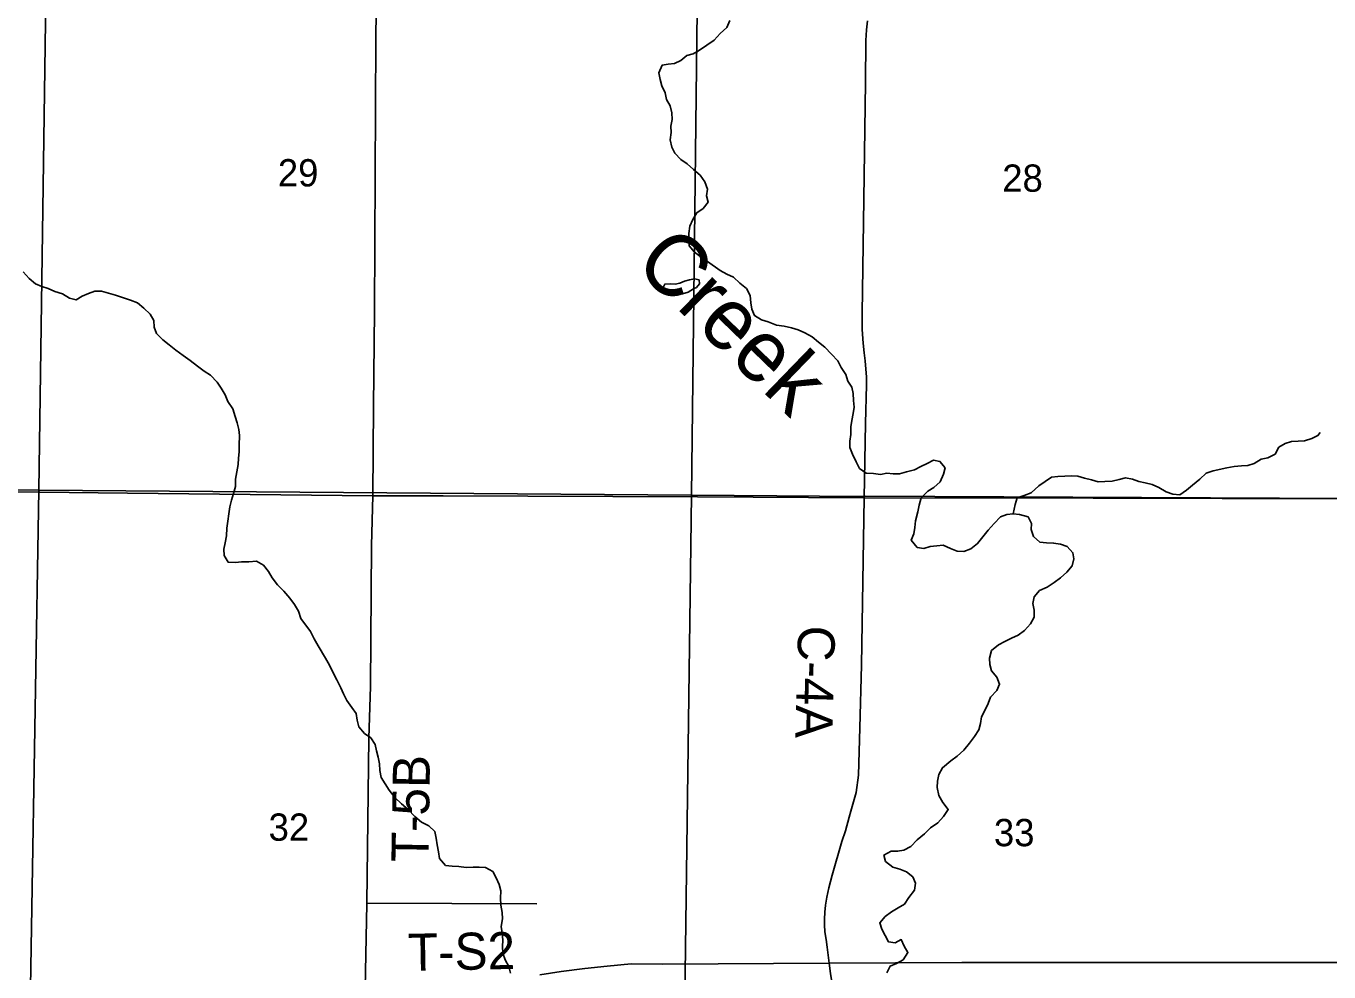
# Model space of a CAD drawing. Extents: x -6.2 to 37.4, y 0.2 to 22.2.
# Drawn here: x 7.359 to 8.359, y 19.604 to 20.33 of the extents above; entities that cross this region are included whole.
import ezdxf

# ---------------------------------------------------------------- set-up
doc = ezdxf.new("R2010")
doc.units = 0
for name, color, linetype in [('GM_X_County_Road', 7, 'Continuous'), ('GM_X_County_Road_Text', 7, 'Continuous'), ('GM_X_Minor_Lake', 7, 'Continuous'), ('GM_X_Minor_River', 7, 'Continuous'), ('GM_X_Minor_River_Text', 7, 'Continuous'), ('GM_X_Section', 7, 'Continuous'), ('GM_X_Section_Text', 7, 'Continuous'), ('GM_X_Township_Road', 7, 'Continuous'), ('GM_X_Township_Road_Text', 7, 'Continuous'), ('GM_X_US_Route', 7, 'Continuous')]:
    doc.layers.add(name, color=color, linetype=linetype)

msp = doc.modelspace()

# ---------------------------------------------------------------- linework, layer by layer
at = {"layer": 'GM_X_County_Road'}
for points in [[(8.0021, 19.968), (8.0031, 20.0248), (8.0038, 20.0546), (8.0039, 20.0604), (8.0029, 20.0729), (8.002, 20.0792), (8.0013, 20.0865), (8.0006, 20.097), (8.0005, 20.1093), (8.0015, 20.1795), (8.003, 20.2862), (8.0033, 20.3187), (8.0039, 20.3269), (8.0046, 20.3339)], [(7.1228, 19.9751), (7.4365, 19.9715), (7.6248, 19.9695), (7.6789, 19.9693), (7.874, 19.9687), (8.0021, 19.968), (8.1779, 19.9677), (8.3758, 19.9672)], [(7.9906, 19.7228), (7.9919, 19.7275), (7.9959, 19.7417), (7.9977, 19.755), (7.9986, 19.7915), (7.9999, 19.8394), (8.0021, 19.968)], [(7.9929, 19.4657), (7.993, 19.4865), (7.9925, 19.4967), (7.9914, 19.5038), (7.9813, 19.571), (7.9761, 19.6029), (7.9752, 19.6108), (7.9737, 19.6231), (7.9728, 19.629), (7.9719, 19.635), (7.9715, 19.6402), (7.9715, 19.6447), (7.9718, 19.6501), (7.9723, 19.6555), (7.9734, 19.6615), (7.9749, 19.6686), (7.9774, 19.6785), (7.9849, 19.7043), (7.9877, 19.7123), (7.9906, 19.7228)]]:
    msp.add_lwpolyline(points, dxfattribs=at)
at = {"layer": 'GM_X_Minor_Lake'}
msp.add_line((7.8641, 20.1342), (7.8605, 20.1325), dxfattribs=at)
msp.add_lwpolyline([(7.8605, 20.1325), (7.8569, 20.1318), (7.8531, 20.1321), (7.8491, 20.1319), (7.8478, 20.1293), (7.8491, 20.1283), (7.8521, 20.1258), (7.8581, 20.1238), (7.8626, 20.1243), (7.867, 20.1256), (7.8711, 20.1282), (7.8733, 20.1293), (7.8757, 20.1321), (7.8753, 20.1351), (7.8717, 20.1358), (7.8679, 20.1351), (7.8641, 20.1342)], dxfattribs=at)
at = {"layer": 'GM_X_Minor_River'}
for points in [[(7.887, 20.3191), (7.8916, 20.324), (7.8965, 20.3287), (7.8988, 20.3341)], [(8.0458, 19.968), (8.0508, 19.973), (8.0556, 19.9758), (8.0604, 19.9801), (8.0629, 19.9861), (8.0642, 19.991), (8.0601, 19.9958), (8.0552, 19.9968), (8.0504, 19.9943), (8.0454, 19.9919), (8.0406, 19.9893), (8.0345, 19.9879), (8.0292, 19.9863), (8.0243, 19.9863), (8.0194, 19.9868), (8.0146, 19.9859), (8.0093, 19.9866), (8.0036, 19.9867), (7.9984, 19.9905), (7.996, 19.9955), (7.9931, 20.0013), (7.9911, 20.0064), (7.991, 20.0113), (7.9918, 20.0166), (7.9919, 20.0223), (7.9926, 20.0272), (7.9936, 20.0325), (7.9944, 20.0375), (7.9938, 20.0426), (7.9935, 20.0479), (7.9926, 20.0527), (7.9895, 20.0574), (7.9879, 20.0626), (7.9843, 20.068), (7.9818, 20.0731), (7.9769, 20.0781), (7.9719, 20.0835), (7.9669, 20.0874), (7.962, 20.0913), (7.9564, 20.0944), (7.9513, 20.0969), (7.9462, 20.0983), (7.9405, 20.0996), (7.9347, 20.1004), (7.9283, 20.103), (7.9232, 20.1044), (7.9179, 20.1077), (7.9157, 20.1127), (7.915, 20.1176), (7.9144, 20.1231), (7.9116, 20.1285), (7.9066, 20.1327), (7.9017, 20.1372), (7.8965, 20.1395), (7.8916, 20.1423), (7.8818, 20.1493), (7.877, 20.1526), (7.8717, 20.1564), (7.8678, 20.1612), (7.8675, 20.166), (7.8674, 20.1707), (7.8681, 20.1764), (7.8704, 20.1815), (7.8736, 20.1866), (7.8784, 20.1899), (7.8822, 20.1948), (7.881, 20.1997), (7.8818, 20.2048), (7.8798, 20.2104), (7.8761, 20.2154), (7.8709, 20.2198), (7.8661, 20.2241), (7.8612, 20.2274), (7.8567, 20.2322), (7.8543, 20.2369), (7.8531, 20.2425), (7.854, 20.2481), (7.8535, 20.2531), (7.8547, 20.2582), (7.8544, 20.2633), (7.853, 20.2685), (7.8504, 20.2736), (7.8494, 20.2786), (7.8468, 20.2839), (7.8455, 20.2889), (7.8445, 20.294), (7.8469, 20.2997), (7.8516, 20.3005), (7.8564, 20.3012), (7.8612, 20.3034), (7.866, 20.3073), (7.8707, 20.3084), (7.8757, 20.3113), (7.887, 20.3191)], [(7.6302, 19.7588), (7.6301, 19.7639), (7.6289, 19.7689), (7.6278, 19.7738), (7.6268, 19.7786), (7.6234, 19.7837), (7.6186, 19.7872), (7.6141, 19.7922), (7.6129, 19.7974), (7.6122, 19.8023), (7.6087, 19.8071), (7.605, 19.8123), (7.6024, 19.8175), (7.6004, 19.8222), (7.5973, 19.8283), (7.5942, 19.8341), (7.5916, 19.8396), (7.5885, 19.8448), (7.5829, 19.8544), (7.5798, 19.8597), (7.5771, 19.8653), (7.5696, 19.8753), (7.5678, 19.881), (7.5649, 19.886), (7.5612, 19.8909), (7.5565, 19.8963), (7.5517, 19.9011), (7.5476, 19.9065), (7.5449, 19.9113), (7.5411, 19.9161), (7.5357, 19.9194), (7.5298, 19.9189), (7.5241, 19.9187), (7.5194, 19.9182), (7.5139, 19.9184), (7.5108, 19.9236), (7.5105, 19.9284), (7.5115, 19.9333), (7.5125, 19.9388), (7.5128, 19.9446), (7.5137, 19.9499), (7.5145, 19.9556), (7.5152, 19.9611), (7.5164, 19.966), (7.518, 19.9711), (7.5196, 19.9766), (7.5195, 19.9821), (7.5204, 19.9878), (7.5216, 19.9934), (7.5219, 19.9982), (7.5222, 20.0031), (7.5224, 20.0084), (7.5226, 20.0156), (7.5221, 20.0204), (7.5208, 20.0255), (7.5192, 20.0304), (7.5174, 20.0362), (7.5137, 20.0419), (7.5115, 20.0469), (7.5086, 20.0519), (7.5054, 20.0567), (7.5004, 20.0619), (7.4955, 20.065), (7.4903, 20.069), (7.4847, 20.0733), (7.4794, 20.077), (7.4738, 20.0811), (7.4686, 20.0853), (7.4637, 20.089), (7.4589, 20.094), (7.4571, 20.0988), (7.4568, 20.1039), (7.454, 20.1087), (7.4492, 20.1133), (7.4443, 20.1176), (7.4388, 20.1196), (7.4328, 20.1217), (7.4273, 20.1233), (7.4221, 20.1249), (7.4166, 20.1264), (7.4115, 20.1264), (7.4067, 20.1246), (7.4019, 20.1226), (7.3971, 20.1197), (7.3922, 20.1211), (7.3868, 20.1244), (7.3809, 20.1262), (7.3757, 20.1284), (7.3708, 20.1301), (7.3659, 20.1321), (7.361, 20.1362), (7.3565, 20.1412)], [(8.1163, 19.9557), (8.1179, 19.9627), (8.1195, 19.9679), (8.1247, 19.9696), (8.1302, 19.9716), (8.1362, 19.977), (8.141, 19.9805), (8.1459, 19.9838), (8.1507, 19.9843), (8.156, 19.9844), (8.1608, 19.9847), (8.1659, 19.9845), (8.1711, 19.9829), (8.1764, 19.9816), (8.1815, 19.9802), (8.1868, 19.9803), (8.1923, 19.9806), (8.1977, 19.9819), (8.2026, 19.9831), (8.2079, 19.9821), (8.2128, 19.9805), (8.2177, 19.9793), (8.223, 19.9781), (8.2283, 19.9757), (8.2339, 19.9724), (8.239, 19.9708), (8.2443, 19.9703), (8.2493, 19.9737), (8.2541, 19.9776), (8.2597, 19.9822), (8.2645, 19.9869), (8.2698, 19.9885), (8.2805, 19.991), (8.286, 19.9918), (8.2917, 19.9925), (8.2964, 19.9926), (8.3014, 19.9943), (8.3066, 19.9976), (8.3119, 19.9986), (8.3174, 20.0014), (8.3202, 20.0067), (8.3252, 20.0096), (8.3301, 20.0112), (8.3352, 20.0114), (8.34, 20.0117), (8.3455, 20.0135), (8.3503, 20.0157), (8.3519, 20.0181)], [(8.0182, 19.632), (8.0155, 19.637), (8.014, 19.6417), (8.0181, 19.6466), (8.0229, 19.6503), (8.0281, 19.6533), (8.0329, 19.6562), (8.0364, 19.6613), (8.0406, 19.6669), (8.0413, 19.6722), (8.0393, 19.677), (8.0344, 19.6809), (8.0293, 19.683), (8.0239, 19.6846), (8.0183, 19.6889), (8.0172, 19.6938), (8.0227, 19.6968), (8.0277, 19.6967), (8.0324, 19.6976), (8.0378, 19.7003), (8.0428, 19.7056), (8.0482, 19.7102), (8.053, 19.7147), (8.0586, 19.7186), (8.063, 19.7235), (8.0665, 19.7287), (8.0624, 19.7341), (8.0593, 19.7396), (8.0581, 19.7457), (8.0582, 19.7505), (8.0594, 19.7556), (8.0621, 19.7608), (8.0685, 19.7662), (8.0735, 19.7698), (8.0785, 19.7744), (8.0829, 19.7797), (8.0868, 19.7847), (8.0899, 19.7898), (8.0913, 19.7947), (8.092, 19.7998), (8.0947, 19.8047), (8.0973, 19.8101), (8.0991, 19.815), (8.1039, 19.8201), (8.1059, 19.825), (8.1039, 19.8303), (8.0998, 19.8351), (8.0984, 19.8401), (8.0983, 19.845), (8.0997, 19.8507), (8.1051, 19.8552), (8.11, 19.8577), (8.1152, 19.8603), (8.1202, 19.8625), (8.1252, 19.8662), (8.1298, 19.8711), (8.1324, 19.8763), (8.1324, 19.8816), (8.1314, 19.8868), (8.1324, 19.8919), (8.1367, 19.8968), (8.1424, 19.8993), (8.1478, 19.903), (8.1526, 19.9065), (8.1576, 19.9108), (8.1617, 19.9157), (8.1629, 19.921), (8.1622, 19.9257), (8.1579, 19.9305), (8.1528, 19.9323), (8.1474, 19.9332), (8.142, 19.9333), (8.1369, 19.9339), (8.1321, 19.9382), (8.1301, 19.9435), (8.1304, 19.9482), (8.1278, 19.9534), (8.1212, 19.955), (8.1163, 19.9557), (8.1115, 19.9552), (8.1067, 19.9532), (8.1019, 19.9481), (8.0973, 19.9431), (8.093, 19.938), (8.0891, 19.9328), (8.084, 19.9287), (8.0786, 19.9267), (8.0733, 19.927), (8.0682, 19.9291), (8.0626, 19.9315), (8.0578, 19.931), (8.0527, 19.9305), (8.0479, 19.9289), (8.0427, 19.9299), (8.0382, 19.9353), (8.0402, 19.9402), (8.0408, 19.9451), (8.0415, 19.9502), (8.0433, 19.9572), (8.0442, 19.9623), (8.0458, 19.968)], [(7.7305, 19.6032), (7.7293, 19.6083), (7.7265, 19.6135), (7.7247, 19.6186), (7.7244, 19.6236), (7.7247, 19.6285), (7.7242, 19.6342), (7.7235, 19.6391), (7.7244, 19.6448), (7.7241, 19.6497), (7.7231, 19.6553), (7.723, 19.6608), (7.7231, 19.6665), (7.7218, 19.6712), (7.7196, 19.6764), (7.7171, 19.6812), (7.7114, 19.6843), (7.7065, 19.6845), (7.7018, 19.6846), (7.6966, 19.6843), (7.691, 19.685), (7.6857, 19.6853), (7.6807, 19.6859), (7.6761, 19.6911), (7.6752, 19.6962), (7.6742, 19.7016), (7.6735, 19.7069), (7.6726, 19.7118), (7.6678, 19.7163), (7.6623, 19.719), (7.6571, 19.7235), (7.6521, 19.7289), (7.647, 19.7331), (7.6418, 19.7381), (7.6375, 19.7435), (7.6344, 19.7485), (7.6313, 19.7533), (7.6302, 19.7588)], [(8.0194, 19.6035), (8.022, 19.6086), (8.0268, 19.6106), (8.0319, 19.6134), (8.0356, 19.619), (8.0327, 19.624), (8.0305, 19.629), (8.0257, 19.6264), (8.0208, 19.6272), (8.0182, 19.632)]]:
    msp.add_lwpolyline(points, dxfattribs=at)
at = {"layer": 'GM_X_Section'}
for points in [[(6.8783, 20.4838), (7.3756, 20.4769), (7.3685, 19.9738), (6.8683, 19.9802), (6.8784, 20.4793)], [(7.3756, 20.4769), (7.8755, 20.4732), (7.8696, 19.9699), (7.3685, 19.9738)], [(8.3809, 20.4697), (8.3809, 20.4674), (8.3737, 19.9673), (8.0032, 19.9691), (8.0005, 19.9689), (7.8696, 19.9699), (7.8755, 20.4732)], [(6.8683, 19.9802), (7.3685, 19.9738), (7.36, 19.4705), (6.8588, 19.4746)], [(7.3685, 19.9738), (7.8696, 19.9699), (7.8628, 19.4683), (7.36, 19.4705)], [(7.8696, 19.9699), (8.0005, 19.9689), (8.0032, 19.9691), (8.3737, 19.9673), (8.3657, 19.4629), (7.8628, 19.4683)]]:
    msp.add_lwpolyline(points, close=True, dxfattribs=at)
at = {"layer": 'GM_X_Township_Road'}
for p, q in [((7.6191, 19.5917), (7.6204, 19.6564)), ((7.6204, 19.6569), (7.7509, 19.6563))]:
    msp.add_line(p, q, dxfattribs=at)
for points in [[(7.6248, 19.9695), (7.6255, 20.0382), (7.6263, 20.1111), (7.6272, 20.3198), (7.629, 20.4732)], [(7.6204, 19.6564), (7.6204, 19.6569), (7.6218, 19.7835), (7.623, 19.8232), (7.6239, 19.9313), (7.6248, 19.9695)]]:
    msp.add_lwpolyline(points, dxfattribs=at)
at = {"layer": 'GM_X_US_Route'}
msp.add_lwpolyline([(7.7532, 19.6019), (7.7695, 19.6045), (7.7876, 19.6069), (7.8047, 19.6086), (7.8232, 19.6103), (7.8473, 19.6102), (7.9752, 19.6108), (8.0769, 19.6114), (8.3709, 19.6113), (8.4809, 19.611)], dxfattribs=at)

# ---------------------------------------------------------------- texts
at = {"layer": 'GM_X_County_Road_Text'}
msp.add_text('C-4A', height=0.02841, rotation=268.461, dxfattribs=at).set_placement((7.9514, 19.8702))
at = {"layer": 'GM_X_Minor_River_Text'}
msp.add_text('Creek', height=0.04736, rotation=315.932, dxfattribs=at).set_placement((7.8242, 20.1459))
at = {"layer": 'GM_X_Section_Text'}
for s, p in [('29', (7.552, 20.2068)), ('28', (8.108, 20.2027)), ('32', (7.5449, 19.7048)), ('33', (8.1016, 19.7006))]:
    msp.add_text(s, height=0.02093, rotation=0, dxfattribs=at).set_placement(p)
at = {"layer": 'GM_X_Township_Road_Text'}
for s, rotation, p in [('T-5B', 89.0227, (7.6675, 19.6881)), ('T-S2', 1.0286, (7.652, 19.605))]:
    msp.add_text(s, height=0.02841, rotation=rotation, dxfattribs=at).set_placement(p)

doc.saveas('drawing.dxf')
